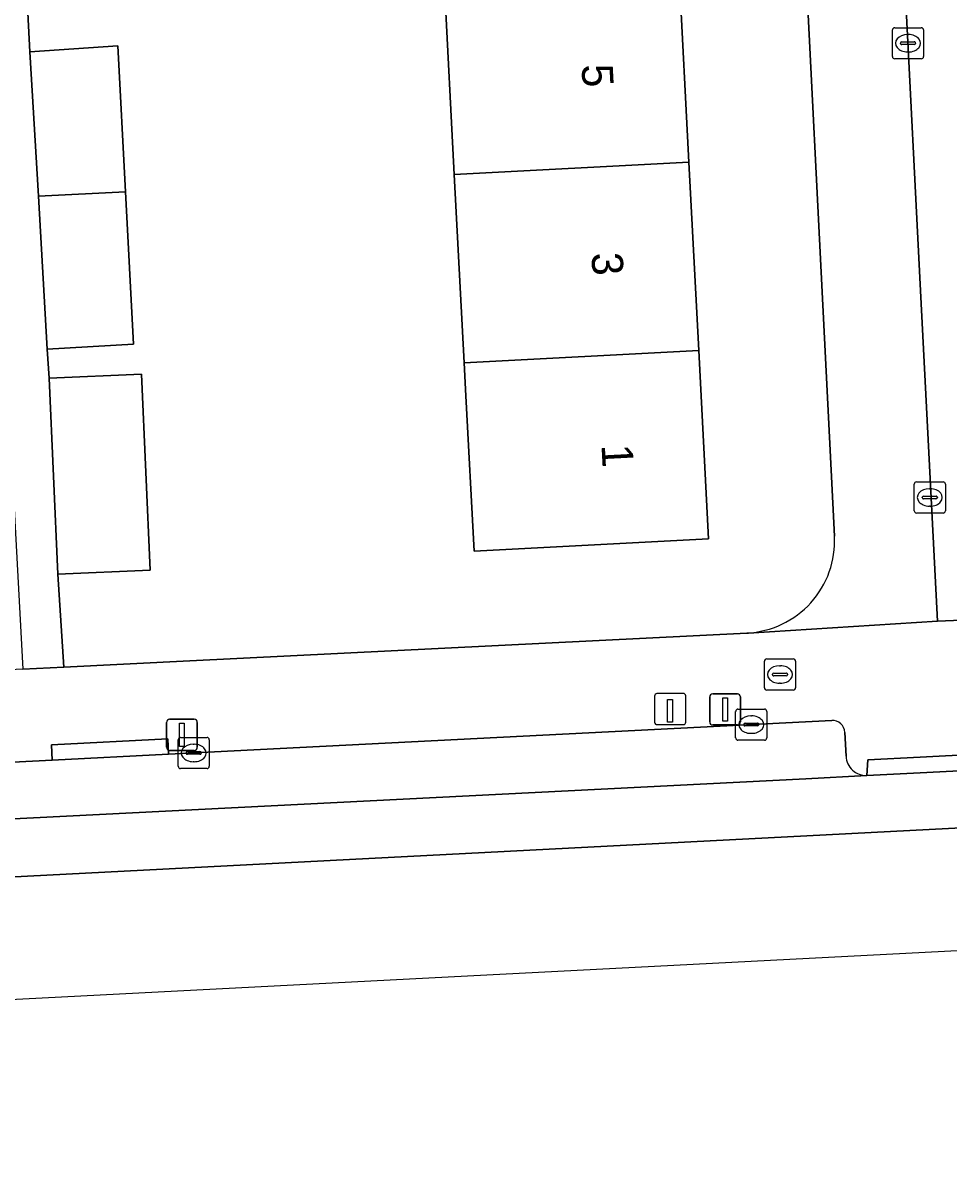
# Model space of a CAD drawing. Extents: x 160554 to 161248, y 385329 to 386506.
# Drawn here: x 160971.19 to 161000.92, y 385329.84 to 385367 of the extents above; entities that cross this region are included whole.
import ezdxf

# ---------------------------------------------------------------- set-up
doc = ezdxf.new("R2010")
doc.units = 0
for name, color, linetype in [('IMGEO_Brandkraan', 7, 'Continuous'), ('IMGEO_Erf', 7, 'Continuous'), ('IMGEO_Fietspad_gesloten', 7, 'Continuous'), ('IMGEO_Kolk', 7, 'Continuous'), ('IMGEO_Laadpaal', 7, 'Continuous'), ('IMGEO_Lichtmast', 7, 'Continuous'), ('IMGEO_Pand', 7, 'Continuous'), ('IMGEO_Pand_nummerreeks', 7, 'Continuous'), ('IMGEO_Parkeervlak_open', 7, 'Continuous'), ('IMGEO_Rijbaan_lokaal_gesloten', 7, 'Continuous'), ('IMGEO_Rijbaan_lokaal_open', 7, 'Continuous'), ('IMGEO_Voetpad_open', 7, 'Continuous')]:
    doc.layers.add(name, color=color, linetype=linetype)

msp = doc.modelspace()

# ---------------------------------------------------------------- linework, layer by layer
at = {"layer": 'IMGEO_Brandkraan'}
for p, q in [((160994.993, 385345.653), (160994.993, 385346.505)), ((160995.068, 385346.579), (160995.92, 385346.579)), ((160995.481, 385346.359), (160995.506, 385346.359)), ((160995.994, 385346.505), (160995.994, 385345.653)), ((160995.252, 385346.073), (160995.252, 385346.085)), ((160995.69, 385346.036), (160995.292, 385346.036)), ((160995.295, 385346.122), (160995.693, 385346.122)), ((160995.736, 385346.085), (160995.736, 385346.073)), ((160995.92, 385345.579), (160995.068, 385345.579)), ((160995.504, 385345.799), (160995.479, 385345.799))]:
    msp.add_line(p, q, dxfattribs=at)
for points in [[(160994.993, 385345.653), (160994.993, 385346.505)], [(160995.068, 385346.579), (160995.92, 385346.579)], [(160995.994, 385346.505), (160995.994, 385345.653)], [(160995.92, 385345.579), (160995.068, 385345.579)]]:
    msp.add_lwpolyline(points, dxfattribs=at)
for centre, radius, start, end in [((160995.07, 385346.503), 0.0765, 91.552, 178.448), ((160995.07, 385346.503), 0.0765, 91.552, 178.448), ((160995.918, 385346.503), 0.0765, 1.552, 88.448), ((160995.918, 385346.503), 0.0765, 1.552, 88.448), ((160995.292, 385346.082), 0.0403, 85.8775, 175.7526), ((160995.289, 385346.072), 0.0366, 178.938, 274.7102), ((160995.693, 385346.079), 0.043, 264.8664, 352.4533), ((160995.697, 385346.084), 0.0386, 1.7309, 96.639), ((160995.07, 385345.655), 0.0765, 181.552, 268.448), ((160995.07, 385345.655), 0.0765, 181.552, 268.448), ((160995.918, 385345.655), 0.0765, 271.552, 358.448), ((160995.918, 385345.655), 0.0765, 271.552, 358.448)]:
    msp.add_arc(centre, radius, start, end, dxfattribs=at)
for centre, major_axis, ratio, start_param, end_param in [((160995.48, 385346.079), (-0.387, 0.002), 0.722429, 4.712389, 7.853982), ((160995.505, 385346.079), (-0.39, 0.002), 0.717154, 1.570796, 4.712389)]:
    msp.add_ellipse(centre, major_axis=major_axis, ratio=ratio, start_param=start_param, end_param=end_param, dxfattribs=at)
at = {"layer": 'IMGEO_Erf'}
msp.add_lwpolyline([(160997.245, 385350.52), (160995.954, 385376.189), (160973.772, 385375.038), (160974.025, 385370.222), (160971.201, 385370.062), (160971.412, 385366.077), (160974.233, 385366.276), (160974.48, 385361.587), (160974.738, 385356.691), (160971.97, 385356.533), (160972.032, 385355.596), (160974.996, 385355.726), (160975.271, 385349.433), (160972.306, 385349.303), (160972.502, 385346.318), (160976.551, 385346.52), (160994.435, 385347.411)], dxfattribs=at)
msp.add_lwpolyline([(160984.72, 385368.192), (160984.403, 385374.242), (160986.944, 385374.375), (160991.937, 385374.637), (160992.254, 385368.586), (160992.57, 385362.537), (160992.887, 385356.486), (160993.204, 385350.436), (160985.67, 385350.042), (160985.409, 385355.036), (160985.354, 385356.092), (160985.037, 385362.143)], close=True, dxfattribs=at)
msp.add_arc((160994.287, 385350.37), 2.962, 272.8716, 2.9121, dxfattribs=at)
at = {"layer": 'IMGEO_Fietspad_gesloten'}
msp.add_lwpolyline([(161073.593, 385346.692), (161010.368, 385343.456), (161010.036, 385343.439), (161000, 385342.925), (160998.286, 385342.836), (160996.326, 385342.732), (160947.774, 385340.274), (160938.967, 385339.846), (160935.209, 385339.663), (160934.649, 385339.636), (160923.236, 385339.08), (160923.045, 385339.071), (160906.536, 385338.204), (160879.509, 385336.797), (160869.015, 385336.349), (160868.229, 385336.325), (160868.279, 385334.438), (160939.068, 385337.926), (161034.402, 385342.87), (161141.871, 385348.183)], dxfattribs=at)
at = {"layer": 'IMGEO_Kolk'}
for p, q in [((160999.105, 385365.931), (160999.105, 385366.783)), ((160999.18, 385366.857), (161000.032, 385366.857)), ((161000.106, 385366.783), (161000.106, 385365.931)), ((160999.364, 385366.351), (160999.364, 385366.363)), ((160999.407, 385366.4), (160999.805, 385366.4)), ((160999.593, 385366.637), (160999.618, 385366.637)), ((160999.848, 385366.363), (160999.848, 385366.351)), ((160999.802, 385366.314), (160999.404, 385366.314)), ((160999.616, 385366.077), (160999.591, 385366.077)), ((161000.032, 385365.857), (160999.18, 385365.857)), ((160999.879, 385352.267), (161000.731, 385352.267)), ((160999.804, 385351.341), (160999.804, 385352.193)), ((161000.292, 385352.047), (161000.317, 385352.047)), ((161000.805, 385352.193), (161000.805, 385351.341)), ((161000.063, 385351.761), (161000.063, 385351.773)), ((161000.501, 385351.724), (161000.103, 385351.724)), ((161000.106, 385351.81), (161000.504, 385351.81)), ((161000.315, 385351.487), (161000.29, 385351.487)), ((161000.547, 385351.773), (161000.547, 385351.761)), ((161000.731, 385351.267), (160999.879, 385351.267)), ((160994.071, 385344.043), (160994.071, 385344.895)), ((160994.146, 385344.969), (160994.998, 385344.969)), ((160995.072, 385344.895), (160995.072, 385344.043)), ((160994.33, 385344.463), (160994.33, 385344.475)), ((160994.768, 385344.426), (160994.37, 385344.426)), ((160994.373, 385344.512), (160994.771, 385344.512)), ((160994.559, 385344.749), (160994.584, 385344.749)), ((160994.814, 385344.475), (160994.814, 385344.463)), ((160976.245, 385344.058), (160977.097, 385344.058)), ((160994.582, 385344.189), (160994.557, 385344.189)), ((160976.17, 385343.132), (160976.17, 385343.984)), ((160976.658, 385343.838), (160976.683, 385343.838)), ((160977.171, 385343.984), (160977.171, 385343.132)), ((160994.998, 385343.969), (160994.146, 385343.969)), ((160976.429, 385343.552), (160976.429, 385343.564)), ((160976.867, 385343.515), (160976.469, 385343.515)), ((160976.472, 385343.601), (160976.87, 385343.601)), ((160976.913, 385343.564), (160976.913, 385343.552)), ((160977.097, 385343.058), (160976.245, 385343.058)), ((160976.681, 385343.278), (160976.656, 385343.278))]:
    msp.add_line(p, q, dxfattribs=at)
for points in [[(160999.105, 385365.931), (160999.105, 385366.783)], [(160999.18, 385366.857), (161000.032, 385366.857)], [(161000.106, 385366.783), (161000.106, 385365.931)], [(161000.032, 385365.857), (160999.18, 385365.857)], [(160999.879, 385352.267), (161000.731, 385352.267)], [(160999.804, 385351.341), (160999.804, 385352.193)], [(161000.805, 385352.193), (161000.805, 385351.341)], [(161000.731, 385351.267), (160999.879, 385351.267)], [(160994.071, 385344.043), (160994.071, 385344.895)], [(160994.146, 385344.969), (160994.998, 385344.969)], [(160995.072, 385344.895), (160995.072, 385344.043)], [(160976.245, 385344.058), (160977.097, 385344.058)], [(160976.17, 385343.132), (160976.17, 385343.984)], [(160977.171, 385343.984), (160977.171, 385343.132)], [(160994.998, 385343.969), (160994.146, 385343.969)], [(160977.097, 385343.058), (160976.245, 385343.058)]]:
    msp.add_lwpolyline(points, dxfattribs=at)
for centre, radius, start, end in [((160999.182, 385366.781), 0.0765, 91.552, 178.448), ((160999.182, 385366.781), 0.0765, 91.552, 178.448), ((161000.03, 385366.781), 0.0765, 1.552, 88.448), ((161000.03, 385366.781), 0.0765, 1.552, 88.448), ((160999.404, 385366.36), 0.0403, 85.8775, 175.7526), ((160999.401, 385366.35), 0.0366, 178.938, 274.7102), ((160999.805, 385366.357), 0.043, 264.8664, 352.4533), ((160999.809, 385366.362), 0.0386, 1.7309, 96.639), ((160999.182, 385365.933), 0.0765, 181.552, 268.448), ((160999.182, 385365.933), 0.0765, 181.552, 268.448), ((161000.03, 385365.933), 0.0765, 271.552, 358.448), ((161000.03, 385365.933), 0.0765, 271.552, 358.448), ((160999.881, 385352.191), 0.0765, 91.552, 178.448), ((160999.881, 385352.191), 0.0765, 91.552, 178.448), ((161000.729, 385352.191), 0.0765, 1.552, 88.448), ((161000.729, 385352.191), 0.0765, 1.552, 88.448), ((161000.103, 385351.77), 0.0403, 85.8775, 175.7526), ((161000.1, 385351.76), 0.0366, 178.938, 274.7102), ((161000.504, 385351.767), 0.043, 264.8664, 352.4533), ((161000.508, 385351.772), 0.0386, 1.7309, 96.639), ((160999.881, 385351.343), 0.0765, 181.552, 268.448), ((160999.881, 385351.343), 0.0765, 181.552, 268.448), ((161000.729, 385351.343), 0.0765, 271.552, 358.448), ((161000.729, 385351.343), 0.0765, 271.552, 358.448), ((160994.148, 385344.893), 0.0765, 91.552, 178.448), ((160994.148, 385344.893), 0.0765, 91.552, 178.448), ((160994.996, 385344.893), 0.0765, 1.552, 88.448), ((160994.996, 385344.893), 0.0765, 1.552, 88.448), ((160994.37, 385344.472), 0.0403, 85.8775, 175.7526), ((160994.367, 385344.462), 0.0366, 178.938, 274.7102), ((160994.771, 385344.469), 0.043, 264.8664, 352.4533), ((160994.775, 385344.474), 0.0386, 1.7309, 96.639), ((160976.247, 385343.982), 0.0765, 91.552, 178.448), ((160976.247, 385343.982), 0.0765, 91.552, 178.448), ((160977.095, 385343.982), 0.0765, 1.552, 88.448), ((160977.095, 385343.982), 0.0765, 1.552, 88.448), ((160994.148, 385344.045), 0.0765, 181.552, 268.448), ((160994.148, 385344.045), 0.0765, 181.552, 268.448), ((160994.996, 385344.045), 0.0765, 271.552, 358.448), ((160994.996, 385344.045), 0.0765, 271.552, 358.448), ((160976.469, 385343.561), 0.0403, 85.8775, 175.7526), ((160976.466, 385343.551), 0.0366, 178.938, 274.7102), ((160976.87, 385343.558), 0.043, 264.8664, 352.4533), ((160976.874, 385343.563), 0.0386, 1.7309, 96.639), ((160976.247, 385343.134), 0.0765, 181.552, 268.448), ((160976.247, 385343.134), 0.0765, 181.552, 268.448), ((160977.095, 385343.134), 0.0765, 271.552, 358.448), ((160977.095, 385343.134), 0.0765, 271.552, 358.448)]:
    msp.add_arc(centre, radius, start, end, dxfattribs=at)
for centre, major_axis, ratio, start_param, end_param in [((160999.592, 385366.357), (-0.387, 0.002), 0.722429, 4.712389, 7.853982), ((160999.617, 385366.357), (-0.39, 0.002), 0.717154, 1.570796, 4.712389), ((161000.291, 385351.767), (-0.387, 0.002), 0.722429, 4.712389, 7.853982), ((161000.316, 385351.767), (-0.39, 0.002), 0.717154, 1.570796, 4.712389), ((160994.558, 385344.469), (-0.387, 0.002), 0.722429, 4.712389, 7.853982), ((160994.583, 385344.469), (-0.39, 0.002), 0.717154, 1.570796, 4.712389), ((160976.657, 385343.558), (-0.387, 0.002), 0.722429, 4.712389, 7.853982), ((160976.682, 385343.558), (-0.39, 0.002), 0.717154, 1.570796, 4.712389)]:
    msp.add_ellipse(centre, major_axis=major_axis, ratio=ratio, start_param=start_param, end_param=end_param, dxfattribs=at)
at = {"layer": 'IMGEO_Laadpaal'}
for p, q in [((160991.47, 385345.384), (160991.47, 385344.543)), ((160991.47, 385345.384), (160991.47, 385344.543)), ((160992.386, 385345.468), (160991.545, 385345.468)), ((160992.386, 385345.468), (160991.545, 385345.468)), ((160992.47, 385344.552), (160992.47, 385345.393)), ((160992.47, 385344.552), (160992.47, 385345.393)), ((160991.554, 385344.468), (160992.395, 385344.468)), ((160991.554, 385344.468), (160992.395, 385344.468))]:
    msp.add_line(p, q, dxfattribs=at)
msp.add_lwpolyline([(160991.885, 385345.281), (160992.045, 385345.281), (160992.045, 385344.548), (160991.885, 385344.548), (160991.885, 385345.281)], dxfattribs=at)
for centre, start, end in [((160991.548, 385345.39), 92.4484, 184.2845), ((160991.548, 385345.39), 92.4484, 184.2845), ((160992.392, 385345.39), 2.4484, 94.2845), ((160992.392, 385345.39), 2.4484, 94.2845), ((160991.548, 385344.546), 182.4484, 274.2845), ((160991.548, 385344.546), 182.4484, 274.2845), ((160992.392, 385344.546), 272.4484, 4.2845), ((160992.392, 385344.546), 272.4484, 4.2845)]:
    msp.add_arc(centre, 0.0779, start, end, dxfattribs=at)
at = {"layer": 'IMGEO_Lichtmast'}
for p, q in [((160993.237, 385344.558), (160993.237, 385345.358)), ((160993.237, 385345.358), (160993.237, 385344.558)), ((160993.337, 385345.458), (160994.127, 385345.458)), ((160994.127, 385345.458), (160993.337, 385345.458)), ((160994.227, 385345.358), (160994.227, 385344.558)), ((160994.227, 385344.558), (160994.227, 385345.358)), ((160975.796, 385343.742), (160975.796, 385344.542)), ((160975.796, 385344.542), (160975.796, 385343.742)), ((160975.896, 385344.642), (160976.686, 385344.642)), ((160976.686, 385344.642), (160975.896, 385344.642)), ((160976.786, 385344.542), (160976.786, 385343.742)), ((160976.786, 385343.742), (160976.786, 385344.542)), ((160994.127, 385344.458), (160993.337, 385344.458)), ((160993.337, 385344.458), (160994.127, 385344.458)), ((160976.686, 385343.642), (160975.896, 385343.642)), ((160975.896, 385343.642), (160976.686, 385343.642))]:
    msp.add_line(p, q, dxfattribs=at)
for points in [[(160993.657, 385345.333), (160993.807, 385345.333), (160993.807, 385344.583), (160993.657, 385344.583), (160993.657, 385345.333)], [(160976.216, 385344.517), (160976.366, 385344.517), (160976.366, 385343.767), (160976.216, 385343.767), (160976.216, 385344.517)]]:
    msp.add_lwpolyline(points, dxfattribs=at)
for centre, start, end in [((160993.337, 385345.358), 90, 180), ((160993.337, 385345.358), 90, 180), ((160994.127, 385345.358), 0, 90), ((160994.127, 385345.358), 360, 90), ((160975.896, 385344.542), 90, 180), ((160975.896, 385344.542), 90, 180), ((160976.686, 385344.542), 0, 90), ((160976.686, 385344.542), 360, 90), ((160993.337, 385344.558), 180, 270), ((160993.337, 385344.558), 180, 270), ((160994.127, 385344.558), 270, 0), ((160994.127, 385344.558), 270, 0), ((160975.896, 385343.742), 180, 270), ((160975.896, 385343.742), 180, 270), ((160976.686, 385343.742), 270, 0), ((160976.686, 385343.742), 270, 0)]:
    msp.add_arc(centre, 0.1, start, end, dxfattribs=at)
at = {"layer": 'IMGEO_Pand'}
for points in [[(160984.72, 385368.192), (160985.037, 385362.143), (160992.57, 385362.537), (160992.254, 385368.586)], [(160974.48, 385361.587), (160974.233, 385366.276), (160971.412, 385366.077), (160971.683, 385361.44)], [(160992.887, 385356.486), (160992.57, 385362.537), (160985.037, 385362.143), (160985.354, 385356.092)], [(160971.683, 385361.44), (160971.97, 385356.533), (160974.738, 385356.691), (160974.48, 385361.587)], [(160985.354, 385356.092), (160985.409, 385355.036), (160985.67, 385350.042), (160993.204, 385350.436), (160992.887, 385356.486)], [(160974.996, 385355.726), (160972.032, 385355.596), (160972.306, 385349.303), (160975.271, 385349.433)]]:
    msp.add_lwpolyline(points, close=True, dxfattribs=at)
at = {"layer": 'IMGEO_Parkeervlak_open'}
for points in [[(160997.155, 385344.6), (160975.861, 385343.516), (160972.126, 385343.325), (160938.869, 385341.632), (160936.398, 385341.506)], [(160997.614, 385343.452), (160997.575, 385344.22)], [(160935.209, 385339.663), (160938.967, 385339.846), (160947.774, 385340.274), (160996.326, 385342.732), (160998.286, 385342.836)]]:
    msp.add_lwpolyline(points, dxfattribs=at)
for centre, radius, start, end in [((160997.175, 385344.201), 0.4, 2.7891, 92.9357), ((160998.256, 385343.478), 0.642, 182.2981, 272.681)]:
    msp.add_arc(centre, radius, start, end, dxfattribs=at)
at = {"layer": 'IMGEO_Rijbaan_lokaal_gesloten'}
for points in [[(160858.736, 385329.845), (160946.542, 385334.387), (161159.084, 385345.381), (161164.38, 385345.655), (161210, 385350.626), (161209.307, 385356.836), (161206.201, 385354.636)], [(161179.212, 385352.808), (161177.568, 385352.385), (161171.027, 385350.994), (161157.592, 385349.093), (161141.871, 385348.183), (161034.402, 385342.87), (160939.068, 385337.926), (160868.279, 385334.438), (160858.352, 385334.048), (160858.736, 385329.845)]]:
    msp.add_lwpolyline(points, dxfattribs=at)
at = {"layer": 'IMGEO_Rijbaan_lokaal_open'}
msp.add_lwpolyline([(160997.926, 385401.064), (160998.843, 385381.265), (160998.896, 385380.276), (160999.035, 385377.558), (161000, 385358.619), (161000.552, 385347.79), (161007.555, 385348.077), (161006.24, 385373.234)], dxfattribs=at)
at = {"layer": 'IMGEO_Voetpad_open'}
for points in [[(160994.654, 385402.017), (160995.744, 385380.357), (160995.879, 385377.676), (160995.954, 385376.189), (160997.245, 385350.52)], [(160994.435, 385347.411), (160994.482, 385347.409), (161000.552, 385347.79), (161000, 385358.619), (160999.035, 385377.558), (160998.536, 385377.534), (160998.344, 385381.241), (160998.843, 385381.265), (160997.926, 385401.064)], [(161070.196, 385351.283), (161047.643, 385350.154), (161046.395, 385350.091), (161046.278, 385350.085), (161013.343, 385348.435), (161013.338, 385348.434), (161007.555, 385348.077), (161000.552, 385347.79), (160994.482, 385347.409), (160994.435, 385347.411), (160976.551, 385346.52), (160972.502, 385346.318), (160971.187, 385346.253), (160938.716, 385344.635), (160938.869, 385341.632), (160972.126, 385343.325), (160972.102, 385343.824), (160975.837, 385344.015), (160975.861, 385343.516), (160997.155, 385344.6)], [(160997.575, 385344.22), (160997.614, 385343.452)], [(160998.286, 385342.836), (160998.318, 385343.338), (161000, 385343.425), (161010.011, 385343.95), (161010.036, 385343.439), (161010.368, 385343.456)]]:
    msp.add_lwpolyline(points, dxfattribs=at)
for points in [[(160995.954, 385376.189), (160995.879, 385377.676), (160991.779, 385377.547), (160985.873, 385377.236), (160984.69, 385377.163), (160979.741, 385376.857), (160973.675, 385376.482), (160969.07, 385376.198), (160966.681, 385376.069), (160966.708, 385375.597), (160966.759, 385374.73), (160969.631, 385374.848), (160971.187, 385346.253), (160972.502, 385346.318), (160972.306, 385349.303), (160972.032, 385355.596), (160971.97, 385356.533), (160971.683, 385361.44), (160971.412, 385366.077), (160971.201, 385370.062), (160970.929, 385375.183), (160973.76, 385375.268), (160973.772, 385375.038)], [(160975.861, 385343.516), (160975.837, 385344.015), (160972.102, 385343.824), (160972.126, 385343.325)], [(160998.286, 385342.836), (161000, 385342.925), (161010.036, 385343.439), (161010.011, 385343.95), (161000, 385343.425), (160998.318, 385343.338)]]:
    msp.add_lwpolyline(points, close=True, dxfattribs=at)
for centre, radius, start, end in [((160994.287, 385350.37), 2.962, 272.8716, 2.9121), ((160997.175, 385344.201), 0.4, 2.7891, 92.9357), ((160998.256, 385343.478), 0.642, 182.2981, 272.681)]:
    msp.add_arc(centre, radius, start, end, dxfattribs=at)

# ---------------------------------------------------------------- texts
at = {"layer": 'IMGEO_Pand_nummerreeks'}
for s, p in [('5', (160989.122, 385365.665)), ('3', (160989.439, 385359.615)), ('1', (160989.762, 385353.451))]:
    msp.add_text(s, height=1, rotation=272.9969, dxfattribs=at).set_placement(p)

doc.saveas('drawing.dxf')
